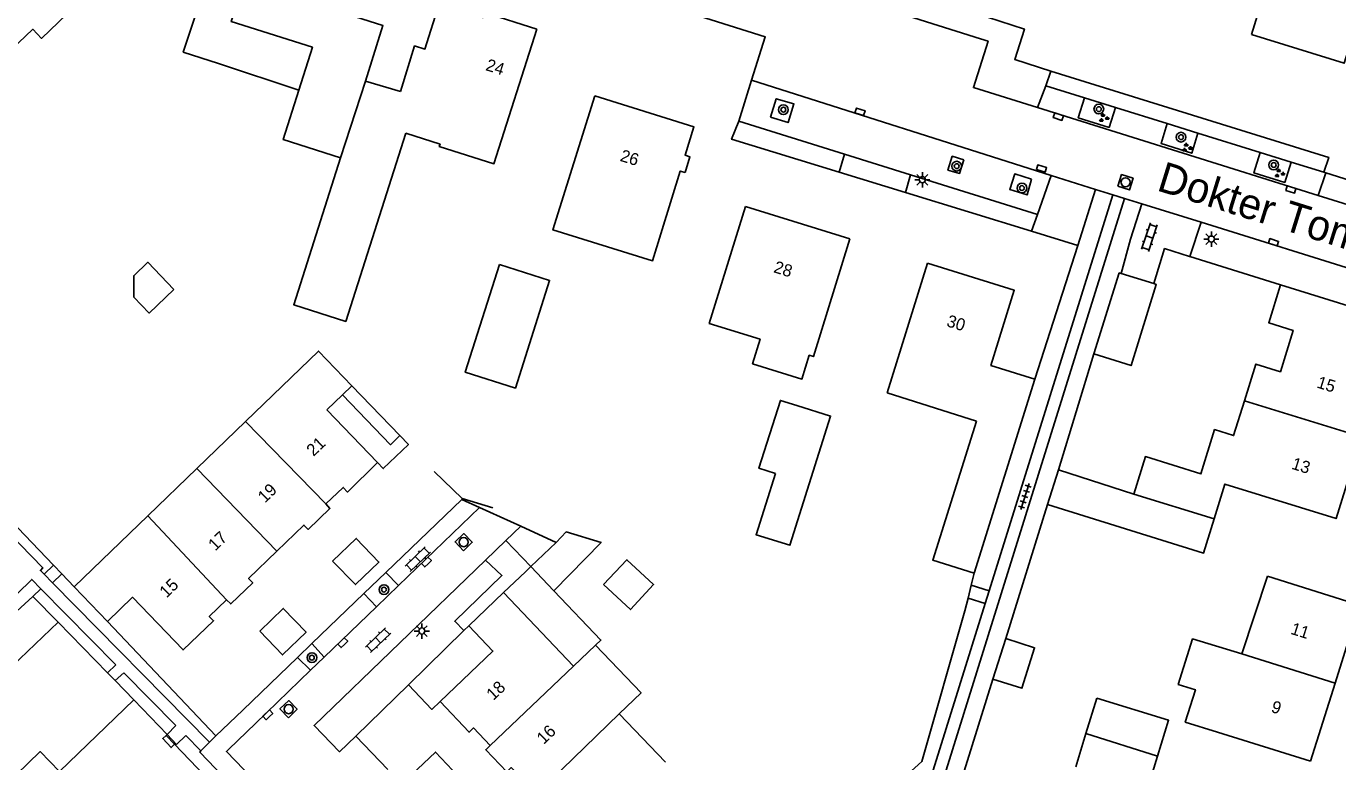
# Model space of a CAD drawing. Extents: x 137999 to 141000, y 397500 to 400501.
# Drawn here: x 138719.8 to 138827.8, y 399878.2 to 399938.7 of the extents above; entities that cross this region are included whole.
import ezdxf

# ---------------------------------------------------------------- set-up
doc = ezdxf.new("R2010")
doc.units = 0
for name, color, linetype in [('gg-afsc-erfafscheiding', 7, 'Continuous'), ('gg-afsc-muur', 7, 'Continuous'), ('gg-anno-huisnummerreeks BGT', 7, 'Continuous'), ('gg-anno-openbare ruimte label', 7, 'Continuous'), ('gg-bbg-bijgebouw', 7, 'Continuous'), ('gg-bbg-gedigitaliseerde bebouwing', 7, 'Continuous'), ('gg-bbg-gedigitaliseerde bijgebouw', 7, 'Continuous'), ('gg-bbg-hoofdgebouw', 7, 'Continuous'), ('gg-bbg-luifel en loopbrug', 7, 'Continuous'), ('gg-bbg-tussenscheiding', 7, 'Continuous'), ('gg-knt-verharding', 7, 'Continuous'), ('gg-knt-verharding nz', 7, 'Continuous'), ('gt-grn-groengrens', 7, 'Continuous'), ('gt-grn-weggrens', 7, 'Continuous'), ('gt-symb-boom', 7, 'Continuous'), ('gt-symb-groenvak', 7, 'Continuous'), ('gt-symb-klinker verharding', 7, 'Continuous'), ('gt-symb-kolk', 7, 'Continuous'), ('gt-symb-lichtmast', 7, 'Continuous'), ('gt-symb-rioolschacht', 7, 'Continuous'), ('gt-symb-tegel verharding', 7, 'Continuous')]:
    doc.layers.add(name, color=color, linetype=linetype)

# ---------------------------------------------------------------- blocks, each defined once
blk = doc.blocks.new('gt0-KOLK')
at = {"layer": 'gt-symb-kolk'}
blk.add_lwpolyline([(0, 0), (0.37, 0), (0.37, 0.4), (-0.38, 0.4), (-0.38, 0), (0, 0)], dxfattribs=at)
blk = doc.blocks.new('gt0-BOOM')
at = {"layer": 'gt-symb-boom'}
for radius in [0.4, 0.2]:
    blk.add_circle((0, 0), radius, dxfattribs=at)
blk = doc.blocks.new('gt0-GRVAK')
at = {"layer": 'gt-symb-groenvak'}
for p, q in [((-0.11, 0.19), (-0.23, 0.24)), ((-0.18, 0.15), (0.09, 0.15)), ((-0.09, 0.21), (-0.16, 0.32)), ((-0.05, 0.21), (-0.05, 0.39)), ((0, 0.21), (0.06, 0.32)), ((0.02, 0.19), (0.13, 0.24)), ((0.26, -0.05), (0.2, 0.06)), ((0.31, -0.05), (0.31, 0.13)), ((0.35, -0.05), (0.41, 0.06)), ((-0.24, -0.23), (-0.36, -0.18)), ((-0.32, -0.26), (-0.05, -0.26)), ((-0.23, -0.21), (-0.29, -0.09)), ((-0.18, -0.2), (-0.18, -0.02)), ((-0.14, -0.21), (-0.07, -0.09)), ((-0.12, -0.23), (0, -0.18)), ((0.24, -0.07), (0.12, -0.02)), ((0.17, -0.11), (0.44, -0.11)), ((0.37, -0.07), (0.49, -0.02))]:
    blk.add_line(p, q, dxfattribs=at)
blk = doc.blocks.new('gt0-RS')
at = {"layer": 'gt-symb-rioolschacht'}
blk.add_lwpolyline([(-0.5, -0.5), (0.5, -0.5), (0.5, 0.5), (-0.5, 0.5)], close=True, dxfattribs=at)
blk.add_circle((0, 0), 0.375, dxfattribs=at)
blk = doc.blocks.new('gt0-LMAST')
at = {"layer": 'gt-symb-lichtmast'}
for p, q in [((-0.18, 0.17), (-0.45, 0.44)), ((0, 0.25), (0, 0.62)), ((0.17, 0.17), (0.44, 0.44)), ((-0.25, 0), (-0.63, 0)), ((-0.18, -0.18), (-0.45, -0.45)), ((0, -0.25), (0, -0.63)), ((0.44, -0.45), (0.17, -0.18)), ((0.25, 0), (0.62, 0))]:
    blk.add_line(p, q, dxfattribs=at)
blk.add_circle((0, 0), 0.25, dxfattribs=at)
blk = doc.blocks.new('gt0-KL1')
at = {"layer": 'gt-symb-klinker verharding'}
for p, q in [((-1.15, 0.3), (1.15, 0.3)), ((-1, -0.3), (-1, 0.3)), ((-0.5, 0.3), (-0.5, 0.45)), ((0, -0.3), (0, 0.3)), ((0.5, 0.3), (0.5, 0.45)), ((1, -0.3), (1, 0.3)), ((-1.15, -0.3), (1.15, -0.3)), ((-0.5, -0.45), (-0.5, -0.3)), ((0.5, -0.45), (0.5, -0.3))]:
    blk.add_line(p, q, dxfattribs=at)
blk = doc.blocks.new('gt0-TEG1')
at = {"layer": 'gt-symb-tegel verharding'}
for p, q in [((-1.13, 0), (1.12, 0)), ((-0.9, -0.25), (-0.9, 0.25)), ((-0.45, -0.25), (-0.45, 0.25)), ((0, -0.25), (0, 0.25)), ((0.45, -0.25), (0.45, 0.25)), ((0.9, -0.25), (0.9, 0.25))]:
    blk.add_line(p, q, dxfattribs=at)

msp = doc.modelspace()

# ---------------------------------------------------------------- linework, layer by layer
at = {"layer": 'gg-afsc-erfafscheiding'}
for p, q in [((138802.54, 399921.88), (138792.15, 399925.06)), ((138802.81, 399909.69), (138806.36, 399920.7)), ((138722.01, 399894.38), (138717.89, 399898.68)), ((138803.85, 399899.36), (138800.41, 399888.33)), ((138763.39, 399896.24), (138760.48, 399897.57)), ((138722.7, 399893.66), (138722.01, 399894.38)), ((138723.71, 399892.6), (138722.7, 399893.66)), ((138797.58, 399892.72), (138797.83, 399893.71)), ((138797.32, 399891.65), (138797.58, 399892.72)), ((138735.39, 399880.32), (138726.45, 399889.74)), ((138746.92, 399880.29), (138751.24, 399884.52)), ((138799.36, 399884.99), (138794.08, 399868.07)), ((138732.14, 399879.61), (138731.37, 399880.43))]:
    msp.add_line(p, q, dxfattribs=at)
for points in [[(138778.43, 399930.93), (138777.85, 399929.44), (138786.69, 399926.73)], [(138782.16, 399867.94), (138793.5, 399878.2), (138797.06, 399890.61), (138797.32, 399891.65)]]:
    msp.add_lwpolyline(points, dxfattribs=at)
at = {"layer": 'gg-afsc-muur'}
for p, q in [((138815.57, 399919.78), (138815.54, 399919.79)), ((138823.04, 399917.45), (138815.57, 399919.78)), ((138807.68, 399911.76), (138804.75, 399902.22)), ((138722.39, 399889.67), (138726.46, 399885.52)), ((138726.46, 399885.52), (138727.09, 399884.87)), ((138727.09, 399884.87), (138728.64, 399883.29))]:
    msp.add_line(p, q, dxfattribs=at)
for points in [[(138815.54, 399919.79), (138813.5, 399920.43), (138812.6, 399917.56)], [(138753.37, 399902.08), (138755.65, 399899.87), (138758.18, 399899.08)]]:
    msp.add_lwpolyline(points, dxfattribs=at)
at = {"layer": 'gg-bbg-bijgebouw'}
for p, q in [((138812.6, 399917.56), (138809.93, 399918.39)), ((138803.85, 399899.36), (138804.75, 399902.22)), ((138810.95, 399900.21), (138804.75, 399902.22)), ((138720.31, 399891.78), (138716.38, 399888.22)), ((138722.39, 399889.67), (138720.31, 399891.78)), ((138807.92, 399883.43), (138807.02, 399880.51)), ((138807.02, 399880.51), (138806.18, 399877.77))]:
    msp.add_line(p, q, dxfattribs=at)
for points in [[(138809.93, 399918.39), (138809.76, 399918.44), (138807.68, 399911.76)], [(138812.6, 399917.56), (138812.81, 399917.49), (138810.73, 399910.81), (138807.68, 399911.76)], [(138803.85, 399899.36), (138816.7, 399895.37), (138817.57, 399898.18)], [(138744.98, 399894.7), (138746.87, 399892.77), (138748.81, 399894.63), (138746.94, 399896.58), (138744.98, 399894.7)], [(138739, 399888.93), (138740.93, 399890.81), (138742.81, 399888.87), (138740.87, 399886.98), (138739, 399888.93)], [(138753.36, 399875.13), (138751.5, 399877.1), (138753.46, 399878.99), (138755.32, 399877.01), (138753.36, 399875.13)]]:
    msp.add_lwpolyline(points, dxfattribs=at)
at = {"layer": 'gg-bbg-gedigitaliseerde bebouwing'}
for p, q in [((138797.83, 399893.71), (138802.81, 399909.69)), ((138745.8, 399908.4), (138744.51, 399907.15)), ((138790.64, 399908.56), (138798.01, 399906.22)), ((138821.96, 399893.47), (138819.86, 399887.06)), ((138766.64, 399887.78), (138764.84, 399886.07)), ((138722.5, 399877.39), (138728.64, 399883.29)), ((138772.41, 399878.14), (138768.6, 399882.14)), ((138817.84, 399880.63), (138825.52, 399878.23))]:
    msp.add_line(p, q, dxfattribs=at)
for points in [[(138833.07, 399940.98), (138835.44, 399948.51), (138829.38, 399950.38), (138828.03, 399946), (138823.53, 399947.39), (138820.64, 399938.05)], [(138712.02, 399942.38), (138717.96, 399936.24), (138720.3, 399938.5), (138721.04, 399937.74), (138726.66, 399943.17), (138728.47, 399942.65), (138730.28, 399948.44)], [(138742.22, 399933.49), (138743.33, 399937.01), (138736.65, 399939.12), (138737.95, 399943.24)], [(138761.82, 399938.49), (138758.27, 399927.42), (138753.78, 399928.85), (138753.84, 399929.03), (138751.03, 399929.93)], [(138745.65, 399927.92), (138740.93, 399929.41), (138742.22, 399933.49)], [(138766.59, 399933.01), (138763.14, 399921.98), (138771.34, 399919.43), (138773.62, 399926.82), (138774.02, 399926.7)], [(138745.65, 399927.92), (138741.79, 399915.81), (138746.08, 399914.44), (138751.03, 399929.93)], [(138779, 399923.91), (138776, 399914.28), (138780.19, 399912.97), (138779.57, 399910.96), (138783.63, 399909.69), (138784.24, 399911.65), (138784.58, 399911.55), (138787.59, 399921.24)], [(138798.01, 399906.22), (138794.4, 399894.79), (138797.83, 399893.71)], [(138766.64, 399887.78), (138770.39, 399883.85), (138768.6, 399882.14)], [(138819.86, 399887.06), (138815.8, 399888.3), (138814.62, 399884.55), (138816.03, 399884.11), (138815.2, 399881.46), (138817.84, 399880.63)], [(138722.5, 399877.39), (138720.93, 399879.03), (138716.91, 399875.16)]]:
    msp.add_lwpolyline(points, dxfattribs=at)
at = {"layer": 'gg-bbg-gedigitaliseerde bijgebouw'}
for p, q in [((138746.58, 399909.15), (138750.54, 399905.04)), ((138716.11, 399883.67), (138722.39, 399889.67)), ((138800.41, 399888.33), (138799.36, 399884.99)), ((138812.91, 399878.65), (138812.08, 399875.95))]:
    msp.add_line(p, q, dxfattribs=at)
for points in [[(138731.92, 399917.08), (138729.88, 399915.12), (138728.62, 399916.44), (138728.62, 399918.2), (138729.77, 399919.31), (138731.92, 399917.08)], [(138758.73, 399919.12), (138762.86, 399917.81), (138760.05, 399908.95), (138755.92, 399910.26), (138758.73, 399919.12)], [(138750.54, 399905.04), (138749.77, 399904.29), (138745.8, 399908.4)], [(138781.45, 399901.92), (138779.86, 399896.88), (138782.64, 399896.01), (138786, 399906.64), (138783.21, 399907.52)], [(138783.21, 399907.52), (138781.87, 399907.94), (138780.1, 399902.35), (138781.45, 399901.92)], [(138800.41, 399888.33), (138802.79, 399887.58), (138801.75, 399884.24), (138799.36, 399884.99)], [(138807.92, 399883.43), (138813.82, 399881.61), (138812.91, 399878.65)]]:
    msp.add_lwpolyline(points, dxfattribs=at)
at = {"layer": 'gg-bbg-hoofdgebouw'}
for p, q in [((138747.7, 399934.23), (138750.59, 399933.36)), ((138779, 399923.91), (138787.59, 399921.24)), ((138793.97, 399919.24), (138790.64, 399908.56)), ((138830.57, 399915.11), (138823.04, 399917.45)), ((138744.51, 399907.15), (138748.68, 399902.82)), ((138733.82, 399902.34), (138737.81, 399906.2)), ((138729.77, 399898.44), (138733.82, 399902.34)), ((138723.71, 399892.6), (138729.77, 399898.44)), ((138829.55, 399891.08), (138821.96, 399893.47)), ((138726.45, 399889.74), (138723.71, 399892.6)), ((138759.07, 399892.11), (138756.21, 399889.38)), ((138759.07, 399892.11), (138764.84, 399886.07)), ((138829.55, 399891.08), (138827.54, 399884.66)), ((138827.54, 399884.66), (138825.52, 399878.23)), ((138728.64, 399883.29), (138731.37, 399880.43)), ((138731.3, 399880.36), (138731.37, 399880.43)), ((138735.94, 399875.5), (138731.99, 399879.64))]:
    msp.add_line(p, q, dxfattribs=at)
for points in [[(138738.76, 399945.8), (138747.36, 399943.08), (138746.27, 399939.7), (138749.14, 399938.79), (138747.7, 399934.23)], [(138820.64, 399938.05), (138828.27, 399935.69), (138830.2, 399941.88), (138833.07, 399940.98)], [(138750.59, 399933.36), (138751.74, 399937.12), (138752.6, 399936.86), (138753.76, 399940.58), (138757.37, 399939.46), (138757.5, 399939.87), (138761.82, 399938.49)], [(138766.59, 399933.01), (138774.74, 399930.47), (138774.02, 399928.13), (138774.42, 399927.99), (138774.02, 399926.7)], [(138793.97, 399919.24), (138801.12, 399917.01), (138799.19, 399910.82), (138802.81, 399909.69)], [(138823.04, 399917.45), (138822.07, 399914.33), (138824.08, 399913.7), (138823.03, 399910.3), (138821.01, 399910.93), (138820.07, 399907.91)], [(138737.81, 399906.2), (138743.83, 399912), (138746.58, 399909.15)], [(138820.07, 399907.91), (138819.18, 399905.04), (138817.61, 399905.53), (138816.48, 399901.89), (138811.91, 399903.31), (138810.95, 399900.21)], [(138817.57, 399898.18), (138818.46, 399901.05), (138827.61, 399898.21), (138829.7, 399904.93)], [(138748.68, 399902.82), (138746.21, 399900.39), (138745.87, 399900.78), (138744.43, 399899.41)], [(138744.43, 399899.41), (138744.77, 399899.05), (138742.98, 399897.32), (138742.63, 399897.67), (138740.4, 399895.52)], [(138740.4, 399895.52), (138738.08, 399893.28), (138738.42, 399892.93), (138736.61, 399891.18), (138736.27, 399891.53)], [(138736.27, 399891.53), (138734.84, 399890.15), (138735.19, 399889.79), (138732.69, 399887.4), (138728.52, 399891.73), (138726.45, 399889.74)], [(138756.21, 399889.38), (138758.2, 399887.3), (138753.84, 399883.14)], [(138753.84, 399883.14), (138756.23, 399880.62), (138756.59, 399880.97), (138757.96, 399879.53)], [(138731.99, 399879.64), (138731.7, 399879.36), (138731.01, 399880.09), (138731.3, 399880.36)], [(138757.96, 399879.53), (138757.6, 399879.18), (138759.34, 399877.37), (138759.7, 399877.71), (138761.77, 399875.54)]]:
    msp.add_lwpolyline(points, dxfattribs=at)
at = {"layer": 'gg-bbg-luifel en loopbrug'}
for p, q in [((138735.6, 399935.67), (138742.22, 399933.49)), ((138761.32, 399894.25), (138763.39, 399896.24)), ((138760.87, 399893.82), (138761.32, 399894.25)), ((138761.32, 399894.25), (138763.21, 399892.27)), ((138759.07, 399892.11), (138760.87, 399893.82)), ((138751.24, 399884.52), (138755.81, 399888.99)), ((138755.81, 399888.99), (138756.21, 399889.38)), ((138731.99, 399879.64), (138731.3, 399880.36))]:
    msp.add_line(p, q, dxfattribs=at)
for points in [[(138735.6, 399935.67), (138732.7, 399936.62), (138735.18, 399944.15)], [(138748.68, 399902.82), (138749.17, 399902.32), (138751.24, 399904.32), (138750.54, 399905.04)], [(138763.21, 399892.27), (138767.1, 399896.25), (138764.22, 399897.11), (138763.39, 399896.24)], [(138767.31, 399892.77), (138769.51, 399890.72), (138771.42, 399892.77), (138769.23, 399894.82), (138767.31, 399892.77)], [(138763.21, 399892.27), (138767.09, 399888.21), (138766.64, 399887.78)], [(138753.84, 399883.14), (138753.17, 399882.5), (138751.24, 399884.52)]]:
    msp.add_lwpolyline(points, dxfattribs=at)
at = {"layer": 'gg-bbg-tussenscheiding'}
for p, q in [((138747.7, 399934.23), (138745.65, 399927.92)), ((138746.58, 399909.15), (138745.8, 399908.4)), ((138829.7, 399904.93), (138820.07, 399907.91)), ((138737.81, 399906.2), (138744.43, 399899.41)), ((138740.4, 399895.52), (138733.82, 399902.34)), ((138817.57, 399898.18), (138810.95, 399900.21)), ((138729.77, 399898.44), (138736.27, 399891.53)), ((138819.86, 399887.06), (138827.54, 399884.66)), ((138764.84, 399886.07), (138757.96, 399879.53)), ((138761.77, 399875.54), (138768.6, 399882.14)), ((138807.02, 399880.51), (138812.91, 399878.65))]:
    msp.add_line(p, q, dxfattribs=at)
at = {"layer": 'gg-knt-verharding'}
for p, q in [((138768.79, 399947.06), (138798.34, 399937.7)), ((138779.49, 399934.29), (138778.43, 399930.93)), ((138803.73, 399933.83), (138804.13, 399935.05)), ((138806.9, 399932.85), (138803.73, 399933.83)), ((138826.14, 399924.82), (138803.04, 399932.04)), ((138809.45, 399932.05), (138806.9, 399932.85)), ((138813.71, 399930.73), (138809.45, 399932.05)), ((138778.43, 399930.93), (138787.14, 399928.21)), ((138816.24, 399929.94), (138813.71, 399930.73)), ((138821.37, 399928.35), (138816.24, 399929.94)), ((138786.69, 399926.73), (138787.14, 399928.21)), ((138823.91, 399927.56), (138821.37, 399928.35)), ((138792.15, 399925.06), (138786.69, 399926.73)), ((138826.6, 399926.72), (138823.91, 399927.56)), ((138826.78, 399926.67), (138826.6, 399926.72)), ((138826.78, 399926.67), (138829.29, 399925.89)), ((138792.58, 399926.5), (138792.15, 399925.06)), ((138792.58, 399926.5), (138803.02, 399923.24)), ((138785.16, 399844.29), (138810.2, 399924.57)), ((138799.05, 399892.27), (138809.22, 399924.86)), ((138806.36, 399920.7), (138807.8, 399925.3)), ((138807.8, 399925.3), (138809.22, 399924.86)), ((138810.2, 399924.57), (138811.61, 399924.13)), ((138844.13, 399919.19), (138826.14, 399924.82)), ((138811.61, 399924.13), (138816.5, 399922.6)), ((138803.02, 399923.24), (138802.54, 399921.88)), ((138815.57, 399919.78), (138816.5, 399922.6)), ((138816.5, 399922.6), (138842.62, 399914.45)), ((138802.54, 399921.88), (138806.36, 399920.7)), ((138757.09, 399899.12), (138750.42, 399892.7)), ((138760.48, 399897.57), (138757.09, 399899.12)), ((138759.27, 399896.4), (138760.48, 399897.57)), ((138757.59, 399894.78), (138759.27, 399896.4)), ((138759.27, 399896.4), (138761.32, 399894.25)), ((138721.94, 399892.91), (138721.24, 399893.62)), ((138749.38, 399893.77), (138747.56, 399892.03)), ((138749.38, 399893.77), (138750.42, 399892.7)), ((138720.31, 399891.78), (138720.98, 399892.43)), ((138727.16, 399886.17), (138720.98, 399892.43)), ((138734.85, 399879.8), (138721.94, 399892.91)), ((138747.56, 399892.03), (138743.29, 399887.91)), ((138748.6, 399890.95), (138747.56, 399892.03)), ((138750.42, 399892.7), (138748.6, 399890.95)), ((138797.58, 399892.72), (138799.05, 399892.27)), ((138799.05, 399892.27), (138798.72, 399891.22)), ((138748.6, 399890.95), (138744.31, 399886.81)), ((138798.72, 399891.22), (138797.32, 399891.65)), ((138743.29, 399887.91), (138742.1, 399886.77)), ((138743.29, 399887.91), (138744.31, 399886.81)), ((138742.1, 399886.77), (138737.6, 399882.44)), ((138743.18, 399885.73), (138742.1, 399886.77)), ((138744.31, 399886.81), (138743.18, 399885.73)), ((138726.46, 399885.52), (138727.16, 399886.17)), ((138743.18, 399885.73), (138738.64, 399881.35)), ((138727.09, 399884.87), (138727.8, 399885.52)), ((138727.8, 399885.52), (138732.1, 399881.17)), ((138737.6, 399882.44), (138735.39, 399880.32)), ((138738.64, 399881.35), (138736.44, 399879.23)), ((138731.37, 399880.43), (138732.1, 399881.17)), ((138732.14, 399879.61), (138732.91, 399880.34)), ((138732.91, 399880.34), (138734.14, 399879.1)), ((138735.39, 399880.32), (138734.85, 399879.8)), ((138749.53, 399877.55), (138746.92, 399880.29)), ((138734.85, 399879.8), (138734.14, 399879.1))]:
    msp.add_line(p, q, dxfattribs=at)
for points in [[(138779.49, 399934.29), (138780.62, 399937.86), (138736.76, 399951.69), (138737.34, 399953.59), (138732.62, 399955.07)], [(138804.13, 399935.05), (138801.16, 399936.01), (138801.95, 399938.51), (138798.91, 399939.49)], [(138803.04, 399932.04), (138797.75, 399933.69), (138798.96, 399937.51), (138798.34, 399937.7)], [(138781.06, 399931.25), (138782.49, 399930.81), (138782.98, 399932.36), (138781.52, 399932.77), (138781.06, 399931.25)], [(138806.9, 399932.85), (138806.39, 399931.21), (138808.93, 399930.41), (138809.45, 399932.05)], [(138813.71, 399930.73), (138813.2, 399929.08), (138815.73, 399928.28), (138816.24, 399929.94)], [(138796.97, 399927.75), (138796.01, 399928.04), (138795.66, 399926.9), (138796.62, 399926.62), (138796.97, 399927.75)], [(138821.37, 399928.35), (138820.85, 399926.67), (138823.39, 399925.89), (138823.91, 399927.56)], [(138802.55, 399926.15), (138801.16, 399926.58), (138800.74, 399925.3), (138802.18, 399924.86), (138802.55, 399926.15)], [(138811.61, 399924.13), (138810.69, 399921.21), (138809.93, 399918.39)], [(138721.24, 399893.62), (138720.94, 399893.92), (138721.15, 399894.15), (138715.55, 399899.88), (138710.55, 399895), (138698.96, 399907.05)], [(138757.09, 399899.12), (138755.63, 399899.79), (138749.38, 399893.77)], [(138746.92, 399880.29), (138745.57, 399879.01), (138743.47, 399881.17), (138757.59, 399894.78)], [(138757.59, 399894.78), (138758.93, 399893.51), (138755.05, 399889.76), (138755.81, 399888.99)], [(138720.98, 399892.43), (138720.22, 399893.2), (138715.42, 399888.54), (138713.63, 399890.4)], [(138798.72, 399891.22), (138794.44, 399877.49), (138770.56, 399854.92)], [(138734.14, 399879.1), (138734.05, 399878.98), (138741.08, 399871.66)], [(138736.44, 399879.23), (138736.25, 399879.04), (138743.36, 399871.65)]]:
    msp.add_lwpolyline(points, dxfattribs=at)
at = {"layer": 'gg-knt-verharding nz'}
for p, q in [((138804.16, 399926.46), (138779.49, 399934.29)), ((138792.58, 399926.5), (138787.14, 399928.21)), ((138807.8, 399925.3), (138804.16, 399926.46))]:
    msp.add_line(p, q, dxfattribs=at)
at = {"layer": 'gt-grn-groengrens'}
for p, q in [((138722.01, 399894.38), (138721.24, 399893.62)), ((138722.7, 399893.66), (138721.94, 399892.91))]:
    msp.add_line(p, q, dxfattribs=at)
msp.add_lwpolyline([(138826.6, 399926.72), (138827.01, 399927.94), (138804.13, 399935.05)], dxfattribs=at)
at = {"layer": 'gt-grn-weggrens'}
for p, q in [((138803.04, 399932.04), (138803.73, 399933.83)), ((138826.14, 399924.82), (138826.78, 399926.67)), ((138803.02, 399923.24), (138804.16, 399926.46)), ((138809.22, 399924.86), (138810.2, 399924.57))]:
    msp.add_line(p, q, dxfattribs=at)

# ---------------------------------------------------------------- block references
at = {"layer": 'gt-symb-boom'}
for p in [(138782.11, 399931.87), (138808.08, 399931.92), (138814.85, 399929.61), (138822.48, 399927.32), (138796.38, 399927.22), (138801.75, 399925.42), (138749.22, 399892.36), (138743.29, 399886.76)]:
    msp.add_blockref('gt0-BOOM', p, dxfattribs=at)
at = {"layer": 'gt-symb-groenvak'}
for p in [(138808.47, 399931.19), (138815.32, 399928.74), (138822.94, 399926.62)]:
    msp.add_blockref('gt0-GRVAK', p, dxfattribs=at)
at = {"layer": 'gt-symb-klinker verharding'}
for p, rotation in [((138812.25, 399921.38), 71.74636632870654), ((138752.01, 399894.87), 44.02760489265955), ((138748.74, 399888.2), 44.02760489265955)]:
    msp.add_blockref('gt0-KL1', p, dxfattribs=dict(at, rotation=rotation))
at = {"layer": 'gt-symb-kolk'}
for p, rotation in [((138788.36, 399931.51), -17.40188791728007), ((138804.8, 399931.49), 162.6698913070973), ((138803.3, 399926.83), -17.40188791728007), ((138823.95, 399925.5), 162.6698913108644), ((138822.41, 399920.76), -17.40188791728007), ((138752.86, 399894.49), 43.946589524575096), ((138745.97, 399887.85), 43.946589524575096), ((138739.8, 399881.91), 43.946589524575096)]:
    msp.add_blockref('gt0-KOLK', p, dxfattribs=dict(at, rotation=rotation))
at = {"layer": 'gt-symb-lichtmast'}
for p in [(138793.55, 399926.1), (138817.35, 399921.22), (138752.34, 399888.95)]:
    msp.add_blockref('gt0-LMAST', p, dxfattribs=at)
at = {"layer": 'gt-symb-rioolschacht'}
for p, rotation in [((138810.28, 399925.9), -17.40188791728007), ((138755.79, 399896.27), 43.946589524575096), ((138741.37, 399882.52), 43.94658952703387)]:
    msp.add_blockref('gt0-RS', p, dxfattribs=dict(at, rotation=rotation))
at = {"layer": 'gt-symb-tegel verharding', "rotation": -107.76432337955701}
msp.add_blockref('gt0-TEG1', (138801.99, 399900.02), dxfattribs=at)

# ---------------------------------------------------------------- texts
at = {"layer": 'gg-anno-huisnummerreeks BGT'}
for s, rotation, p in [('24', 342.3, (138757.53, 399935.14)), ('26', 342.7, (138768.6, 399927.67)), ('28', 342.7, (138781.24, 399918.5)), ('30', 342.7, (138795.48, 399914.06)), ('15', 342.7, (138825.96, 399909.01)), ('21', 43.6, (138743.42, 399903.28)), ('13', 342.7, (138823.88, 399902.32)), ('19', 44, (138739.42, 399899.44)), ('17', 44, (138735.34, 399895.5)), ('15', 44, (138731.32, 399891.62)), ('11', 342.6, (138823.81, 399888.73)), ('18', 43.5, (138758.23, 399883.19)), ('9', 342.6, (138822.2, 399882.3)), ('16', 43.6, (138762.38, 399879.57))]:
    msp.add_text(s, height=1, rotation=rotation, dxfattribs=at).set_placement(p)
at = {"layer": 'gg-anno-openbare ruimte label'}
msp.add_text('Dokter Tombrocklaan', height=2.5, rotation=342.7, dxfattribs=at).set_placement((138812.76, 399925.25))

doc.saveas('drawing.dxf')
